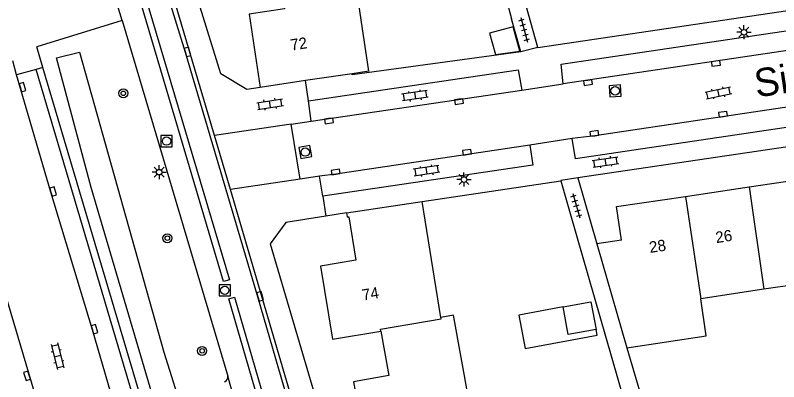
# Model space of a CAD drawing. Extents: x 125000 to 129004, y 397500 to 399008.
# Drawn here: x 126911.6 to 126979.4, y 398816.2 to 398848.7 of the extents above; entities that cross this region are included whole.
import ezdxf

# ---------------------------------------------------------------- set-up
doc = ezdxf.new("R2010")
doc.units = 0
for name, color, linetype in [('gg-afsc-erfafscheiding', 7, 'Continuous'), ('gg-afsc-muur', 7, 'Continuous'), ('gg-anno-huisnummerreeks BGT', 7, 'Continuous'), ('gg-anno-openbare ruimte label', 7, 'Continuous'), ('gg-bbg-gedigitaliseerde bebouwing', 7, 'Continuous'), ('gg-bbg-gedigitaliseerde bijgebouw', 7, 'Continuous'), ('gg-bbg-hoofdgebouw', 7, 'Continuous'), ('gg-bbg-luifel en loopbrug', 7, 'Continuous'), ('gg-bbg-tussenscheiding', 7, 'Continuous'), ('gg-knt-verharding', 7, 'Continuous'), ('gg-knt-verharding nz', 7, 'Continuous'), ('gt-grn-groengrens', 7, 'Continuous'), ('gt-grn-weggrens', 7, 'Continuous'), ('gt-symb-boom', 7, 'Continuous'), ('gt-symb-klinker verharding', 7, 'Continuous'), ('gt-symb-kolk', 7, 'Continuous'), ('gt-symb-lichtmast', 7, 'Continuous'), ('gt-symb-rioolschacht', 7, 'Continuous'), ('gt-symb-tegel verharding', 7, 'Continuous')]:
    doc.layers.add(name, color=color, linetype=linetype)

# ---------------------------------------------------------------- blocks, each defined once
blk = doc.blocks.new('gt0-KL1')
at = {"layer": 'gt-symb-klinker verharding'}
for p, q in [((-1.15, 0.3), (1.15, 0.3)), ((-1, -0.3), (-1, 0.3)), ((-0.5, 0.3), (-0.5, 0.45)), ((0, -0.3), (0, 0.3)), ((0.5, 0.3), (0.5, 0.45)), ((1, -0.3), (1, 0.3)), ((-1.15, -0.3), (1.15, -0.3)), ((-0.5, -0.45), (-0.5, -0.3)), ((0.5, -0.45), (0.5, -0.3))]:
    blk.add_line(p, q, dxfattribs=at)
blk = doc.blocks.new('gt0-KOLK')
at = {"layer": 'gt-symb-kolk'}
blk.add_lwpolyline([(0, 0), (0.375, 0), (0.375, 0.4), (-0.375, 0.4), (-0.375, 0), (0, 0)], dxfattribs=at)
blk = doc.blocks.new('gt0-LMAST')
at = {"layer": 'gt-symb-lichtmast'}
for p, q in [((-0.182, 0.173), (-0.447, 0.438)), ((-0.005, 0.246), (-0.005, 0.621)), ((0.172, 0.173), (0.437, 0.438)), ((-0.255, -0.004), (-0.63, -0.004)), ((-0.182, -0.181), (-0.447, -0.446)), ((-0.005, -0.254), (-0.005, -0.629)), ((0.437, -0.446), (0.172, -0.181)), ((0.245, -0.004), (0.62, -0.004))]:
    blk.add_line(p, q, dxfattribs=at)
blk.add_circle((-0.005, -0.004), 0.25, dxfattribs=at)
blk = doc.blocks.new('gt0-RS')
at = {"layer": 'gt-symb-rioolschacht'}
blk.add_lwpolyline([(-0.5, -0.5), (0.5, -0.5), (0.5, 0.5), (-0.5, 0.5)], close=True, dxfattribs=at)
blk.add_circle((0, 0), 0.375, dxfattribs=at)
blk = doc.blocks.new('gt0-TEG1')
at = {"layer": 'gt-symb-tegel verharding'}
for p, q in [((-1.125, 0), (1.125, 0)), ((-0.9, -0.25), (-0.9, 0.25)), ((-0.45, -0.25), (-0.45, 0.25)), ((0, -0.25), (0, 0.25)), ((0.45, -0.25), (0.45, 0.25)), ((0.9, -0.25), (0.9, 0.25))]:
    blk.add_line(p, q, dxfattribs=at)
blk = doc.blocks.new('gt0-BOOM')
at = {"layer": 'gt-symb-boom'}
for radius in [0.4, 0.2]:
    blk.add_circle((0, 0), radius, dxfattribs=at)

msp = doc.modelspace()

# ---------------------------------------------------------------- linework, layer by layer
at = {"layer": 'gg-afsc-erfafscheiding'}
for p, q in [((126943.158, 398893.847), (126955.688, 398848.395)), ((126958.011, 398845.841), (126951.836, 398868.167)), ((126960.889, 398831.129), (126966.815, 398810.646))]:
    msp.add_line(p, q, dxfattribs=at)
at = {"layer": 'gg-afsc-muur'}
for p, q in [((126956.499, 398845.455), (126955.688, 398848.395)), ((126947.744, 398832.195), (126960.067, 398834.038)), ((126960.067, 398834.038), (126960.889, 398831.129)), ((126965.915, 398819.232), (126967.569, 398813.603))]:
    msp.add_line(p, q, dxfattribs=at)
msp.add_lwpolyline([(126956.499, 398845.455), (126941.542, 398843.422), (126941.527, 398843.521)], dxfattribs=at)
at = {"layer": 'gg-bbg-gedigitaliseerde bebouwing'}
msp.add_line((126943.021, 398843.742), (126941.429, 398854.45), dxfattribs=at)
msp.add_lwpolyline([(126965.915, 398819.232), (126972.96, 398820.27), (126972.473, 398823.578)], dxfattribs=at)
at = {"layer": 'gg-bbg-gedigitaliseerde bijgebouw'}
for points in [[(126956.415, 398845.521), (126955.818, 398847.687), (126953.738, 398847.114), (126954.258, 398845.228), (126956.415, 398845.521)], [(126960.272, 398822.848), (126962.731, 398823.298), (126963.182, 398820.839)], [(126963.182, 398820.839), (126960.723, 398820.389), (126960.272, 398822.848)]]:
    msp.add_lwpolyline(points, dxfattribs=at)
at = {"layer": 'gg-bbg-hoofdgebouw'}
for p, q in [((126941.527, 398843.521), (126937.395, 398842.909)), ((126943.021, 398843.742), (126941.527, 398843.521)), ((126937.395, 398842.909), (126933.366, 398842.312)), ((126976.765, 398833.48), (126982.403, 398834.315)), ((126971.137, 398832.646), (126976.765, 398833.48)), ((126941.044, 398831.193), (126947.744, 398832.195)), ((126949.421, 398821.895), (126947.744, 398832.195)), ((126965.441, 398828.77), (126963.257, 398828.447)), ((126963.257, 398828.447), (126965.915, 398819.232)), ((126983.717, 398825.247), (126978.069, 398824.409)), ((126978.069, 398824.409), (126972.473, 398823.578)), ((126950.517, 398822.126), (126949.421, 398821.895)), ((126952.4, 398811.847), (126950.517, 398822.126)), ((126939.803, 398819.99), (126944.083, 398820.706))]:
    msp.add_line(p, q, dxfattribs=at)
for points in [[(126934.934, 398853.396), (126935.54, 398849.276), (126932.386, 398848.799), (126933.366, 398842.312)], [(126965.441, 398828.77), (126965.004, 398831.738), (126971.137, 398832.646)], [(126941.044, 398831.193), (126941.099, 398830.827), (126941.228, 398830.846), (126941.857, 398826.981), (126938.721, 398826.456), (126939.803, 398819.99)], [(126944.083, 398820.706), (126944.784, 398816.775), (126941.656, 398816.203), (126942.835, 398809.753)]]:
    msp.add_lwpolyline(points, dxfattribs=at)
at = {"layer": 'gg-bbg-luifel en loopbrug'}
msp.add_lwpolyline([(126960.272, 398822.848), (126956.338, 398822.127), (126956.878, 398819.176), (126963.272, 398820.347), (126963.182, 398820.839)], dxfattribs=at)
at = {"layer": 'gg-bbg-tussenscheiding'}
for p, q in [((126976.765, 398833.48), (126978.069, 398824.409)), ((126971.137, 398832.646), (126972.473, 398823.578))]:
    msp.add_line(p, q, dxfattribs=at)
msp.add_lwpolyline([(126944.083, 398820.706), (126944.054, 398820.871), (126949.439, 398821.782), (126949.421, 398821.895)], dxfattribs=at)
at = {"layer": 'gg-knt-verharding'}
for p, q in [((126921.132, 398848.229), (126917.799, 398859.366)), ((126958.011, 398845.841), (127000, 398852.069)), ((126921.132, 398848.229), (126913.538, 398845.9)), ((126921.132, 398848.229), (126930.496, 398816.719)), ((126914.079, 398844.081), (126913.538, 398845.9)), ((126958.011, 398845.841), (126956.499, 398845.455)), ((126911.755, 398843.424), (126911.422, 398844.673)), ((126913.48, 398843.903), (126911.755, 398843.424)), ((126956.583, 398842.058), (126960.28, 398842.635)), ((126905.504, 398841.566), (126929.016, 398762.429)), ((126937.895, 398839.311), (126937.667, 398841.105)), ((127000, 398839.957), (126961.572, 398834.291)), ((126936.124, 398839.055), (126937.895, 398839.311)), ((126936.925, 398834.175), (126936.124, 398839.055)), ((126930.73, 398833.258), (126929.318, 398838.048)), ((126961.065, 398837.772), (126957.302, 398837.19)), ((126938.634, 398834.438), (126936.925, 398834.175)), ((126938.938, 398832.662), (126938.634, 398834.438)), ((126961.572, 398834.291), (126960.059, 398834.066)), ((126960.059, 398834.066), (126960.067, 398834.038)), ((126961.572, 398834.291), (126963.257, 398828.447)), ((126948.109, 398774.325), (126930.73, 398833.258)), ((126941.044, 398831.193), (126939.203, 398830.9)), ((126934.266, 398828.439), (126948.767, 398779.354)), ((126932.297, 398810.383), (126930.496, 398816.719))]:
    msp.add_line(p, q, dxfattribs=at)
for points in [[(126929.318, 398838.048), (126927.111, 398845.533), (126920.582, 398867.477), (126917.762, 398878.042), (126915.055, 398888.954), (126912.786, 398898.617)], [(126929.891, 398843.502), (126925.186, 398858.709), (126922.833, 398866.896), (126919.36, 398879.981), (126916.134, 398893.202)], [(126937.005, 398810.571), (126936.832, 398811.128), (126933.173, 398823.732), (126926.737, 398845.393), (126923.32, 398856.516), (126920.195, 398867.374), (126918.713, 398872.811)], [(126960.28, 398842.635), (126960.084, 398844.373), (127000, 398850.311)], [(126930.783, 398779.316), (126932.485, 398779.883), (126913.48, 398843.903)], [(126941.153, 398778.335), (126934.209, 398776.379), (126914.079, 398844.081)], [(126937.667, 398841.105), (126956.27, 398843.859), (126956.583, 398842.058)], [(126933.366, 398842.312), (126932.191, 398842.122), (126929.891, 398843.502)], [(127000, 398841.699), (126961.366, 398835.967), (126961.065, 398837.772)], [(126957.302, 398837.19), (126957.571, 398835.423), (126938.938, 398832.662)], [(126939.203, 398830.9), (126935.652, 398830.334), (126934.266, 398828.439)]]:
    msp.add_lwpolyline(points, dxfattribs=at)
msp.add_arc((126930.093, 398816.616), 0.416, 286.21262, 14.27304, dxfattribs=at)
at = {"layer": 'gg-knt-verharding nz'}
msp.add_line((126937.895, 398839.311), (126956.583, 398842.058), dxfattribs=at)
for points in [[(126930.635, 398825.238), (126930.123, 398825.091), (126918.434, 398864.503), (126918.946, 398864.65), (126930.635, 398825.238)], [(126997.846, 398848.184), (126995.796, 398847.85), (126984.975, 398846.294), (126960.28, 398842.635)], [(126930.783, 398779.316), (126922.206, 398808.019), (126918.485, 398820.815), (126914.798, 398833.021), (126911.755, 398843.424)], [(126998.578, 398843.318), (126963.073, 398838.027), (126961.065, 398837.772)], [(126957.302, 398837.19), (126940.095, 398834.612), (126938.634, 398834.438)], [(126934.966, 398810.378), (126934.464, 398810.23), (126930.581, 398823.578), (126931.083, 398823.725), (126934.966, 398810.378)]]:
    msp.add_lwpolyline(points, dxfattribs=at)
at = {"layer": 'gt-grn-groengrens'}
msp.add_lwpolyline([(126915.306, 398844.922), (126917.325, 398845.427), (126924.823, 398818.827), (126931.46, 398797.782), (126937.245, 398779.486), (126934.813, 398778.814), (126925.876, 398808.003), (126918.383, 398833.442), (126915.306, 398844.922)], dxfattribs=at)
at = {"layer": 'gt-grn-weggrens'}
for p, q in [((126914.079, 398844.081), (126913.48, 398843.903)), ((126937.667, 398841.105), (126937.395, 398842.909)), ((126936.124, 398839.055), (126929.318, 398838.048)), ((126936.925, 398834.175), (126930.73, 398833.258)), ((126938.938, 398832.662), (126939.203, 398830.9))]:
    msp.add_line(p, q, dxfattribs=at)

# ---------------------------------------------------------------- block references
at = {"layer": 'gt-symb-boom'}
for p in [(126921.222, 398841.782), (126925.138, 398828.936), (126928.221, 398818.95)]:
    msp.add_blockref('gt0-BOOM', p, dxfattribs=at)
at = {"layer": 'gt-symb-klinker verharding'}
for p, rotation in [((126974.042, 398841.824), 11.77062600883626), ((126947.106, 398841.584), -171.65913313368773), ((126934.257, 398840.82), 8.454261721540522), ((126964.024, 398835.697), 8.454261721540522), ((126948.123, 398834.919), -171.48906580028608), ((126915.381, 398818.485), -75.82485794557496)]:
    msp.add_blockref('gt0-KL1', p, dxfattribs=dict(at, rotation=rotation))
at = {"layer": 'gt-symb-kolk'}
for p, rotation in [((126926.737, 398845.393), -73.45379973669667), ((126973.788, 398844.627), -171.60242742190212), ((126912.087, 398842.27), -73.44886324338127), ((126962.444, 398842.931), -172.1858191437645), ((126951, 398841.253), -171.5457382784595), ((126974.49, 398839.734), 8.454261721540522), ((126939.448, 398839.538), -171.65913313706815), ((126963.073, 398838.027), 8.454261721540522), ((126951.758, 398836.361), 8.510934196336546), ((126940.095, 398834.612), 8.51093419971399), ((126914.798, 398833.021), -73.43253308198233), ((126933.173, 398823.732), -73.80629364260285), ((126918.485, 398820.815), -73.50377577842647), ((126912.869, 398816.802), 106.62239613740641)]:
    msp.add_blockref('gt0-KOLK', p, dxfattribs=dict(at, rotation=rotation))
at = {"layer": 'gt-symb-lichtmast'}
for p in [(126976.318, 398847.198), (126924.414, 398834.797), (126951.468, 398834.14)]:
    msp.add_blockref('gt0-LMAST', p, dxfattribs=at)
at = {"layer": 'gt-symb-rioolschacht'}
for p, rotation in [((126964.883, 398841.998), 4.244862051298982), ((126937.378, 398836.576), 10.489389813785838)]:
    msp.add_blockref('gt0-RS', p, dxfattribs=dict(at, rotation=rotation))
for p in [(126925.068, 398837.55), (126930.224, 398824.318)]:
    msp.add_blockref('gt0-RS', p, dxfattribs=at)
at = {"layer": 'gt-symb-tegel verharding'}
for p, rotation in [((126956.801, 398847.408), -74.57402962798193), ((126961.442, 398831.814), -73.92082762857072)]:
    msp.add_blockref('gt0-TEG1', p, dxfattribs=dict(at, rotation=rotation))

# ---------------------------------------------------------------- texts
at = {"layer": 'gg-anno-huisnummerreeks BGT'}
for s, rotation, p in [('72', 8.6, (126936.134, 398845.564)), ('26', 8.5, (126973.861, 398828.499)), ('28', 8.4, (126967.978, 398827.63)), ('74', 9.5, (126942.502, 398823.395))]:
    msp.add_text(s, height=1, rotation=rotation, dxfattribs=at).set_placement(p)
at = {"layer": 'gg-anno-openbare ruimte label'}
msp.add_text('Simpelveldstraat', height=2.5, rotation=8.4, dxfattribs=at).set_placement((126977.425, 398841.413))

doc.saveas('drawing.dxf')
